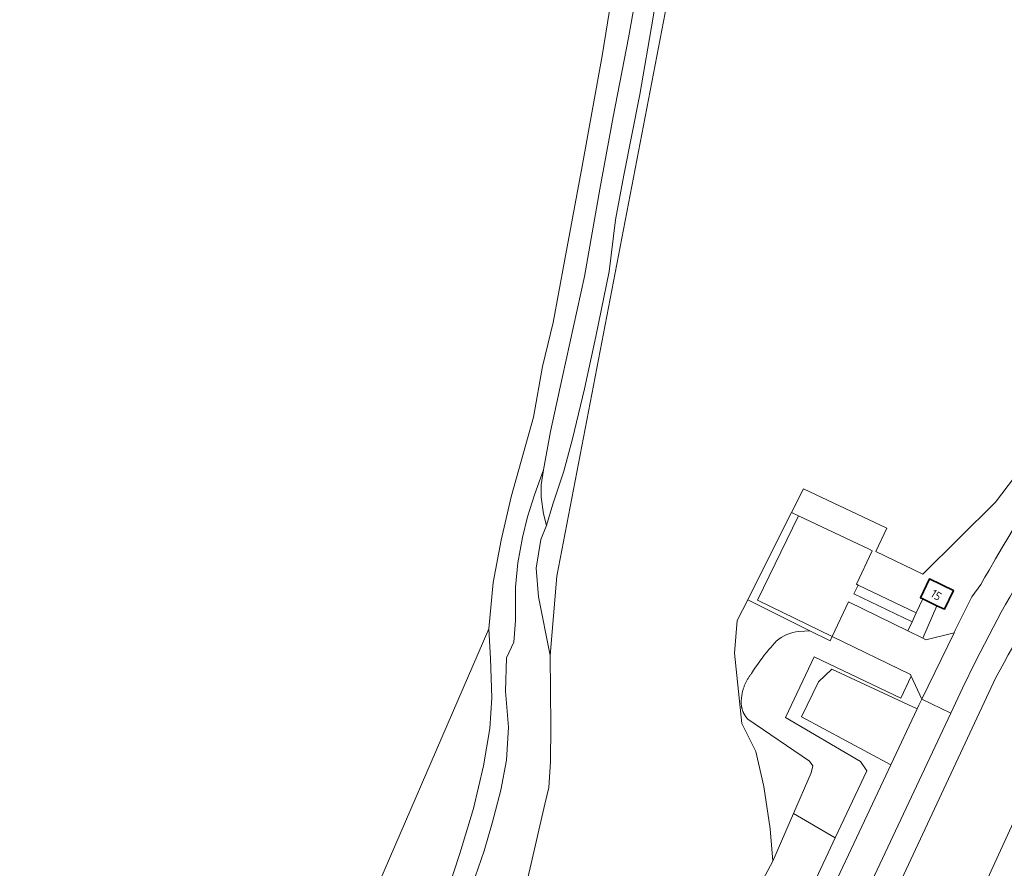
# Model space of a CAD drawing. Extents: x 184422 to 188298, y 343471 to 350189.
# Tile 446 of 513: x 186896 to 187002, y 349402 to 349492. Entities that reach past the tile are written whole.
import ezdxf
from ezdxf.enums import TextEntityAlignment as Align

# ---------------------------------------------------------------- set-up
doc = ezdxf.new("R2010")
doc.units = 0
for name, color, linetype, lineweight in [('B-WA-GR-BEPLANTING_CULTUUR_HEESTERS-GV', 252, 'Continuous', 18), ('B-WA-GR-GRAS-GV', 252, 'Continuous', 13), ('B-WA-GR-GROENVOORZIENING-GV', 252, 'Continuous', 18), ('B-WA-GW-TALUD_KRUIN-G', 252, 'Continuous', 18), ('B-WA-KW-KUNSTWERK_DEK-GV', 252, 'Continuous', 18), ('B-WA-OG-TERREIN_CULTUURSCHEIDING-GV', 252, 'Continuous', 18), ('B-WA-OG-WATER-GV', 252, 'Continuous', 18), ('B-WA-OG-WATER_MEER-GV', 252, 'Continuous', 18), ('B-WA-OG-WATER_SLOOT-GV', 252, 'Continuous', 18), ('B-WA-VH-VERHARDING_ASFALT-GV', 252, 'Continuous', 18), ('B-WA-VH-VERHARDING_BETON-GV', 252, 'Continuous', 18), ('B-WA-VH-VERHARDING_GESLOTEN-GV', 252, 'Continuous', 18), ('B-WA-VH-VERHARDING_OPEN-GV', 252, 'Continuous', 18), ('B-WE-OG-BEBOUWING-GV', 250, 'Continuous', 35), ('B-WE-OG-BEBOUWING-T18', 10, 'Continuous', 18)]:
    doc.layers.add(name, color=color, linetype=linetype, lineweight=lineweight)
doc.styles.add('NLCS-ISO-M500-T18', font='NLCS-ISO.ttf', dxfattribs={"height": 0.9})

msp = doc.modelspace()

# ---------------------------------------------------------------- linework, layer by layer
at = {"layer": 'B-WA-GR-BEPLANTING_CULTUUR_HEESTERS-GV', "flags": 128}
for points in [[(186967.494, 349504.13), (186953.795, 349432.746), (186953.077, 349424.283), (186953.142, 349416.725), (186953.093, 349412.887), (186952.915, 349410.166), (186952.504, 349408.386), (186950.917, 349401.578), (186948.676, 349391.965)], [(186967.494, 349504.13), (186953.795, 349432.746), (186953.077, 349424.283), (186953.142, 349416.725), (186953.093, 349412.887), (186952.915, 349410.166), (186952.504, 349408.386), (186950.917, 349401.578), (186948.676, 349391.965)], [(186967.494, 349504.13), (186953.795, 349432.746), (186953.077, 349424.283), (186953.142, 349416.725), (186953.093, 349412.887), (186952.915, 349410.166), (186952.504, 349408.386), (186950.917, 349401.578), (186948.676, 349391.965)], [(186962.543, 349375.581), (186976.868, 349402.265), (186976.606, 349405.739), (186975.918, 349410.263), (186975.066, 349414), (186973.558, 349417.016), (186972.779, 349424.52), (186973.071, 349427.998), (186974.195, 349430.234), (186974.2, 349430.244), (186978.879, 349439.553), (186980.162, 349442.109), (186989.07, 349437.901), (186987.904, 349435.387), (186992.904, 349432.975), (187000.699, 349440.658), (187012.635, 349456.371)], [(186962.543, 349375.581), (186976.868, 349402.265), (186976.606, 349405.739), (186975.918, 349410.263), (186975.066, 349414), (186973.558, 349417.016), (186972.779, 349424.52), (186973.071, 349427.998), (186974.195, 349430.234), (186974.2, 349430.244), (186978.879, 349439.553), (186980.162, 349442.109), (186989.07, 349437.901), (186987.904, 349435.387), (186992.904, 349432.975), (187000.699, 349440.658), (187012.635, 349456.371)], [(186962.543, 349375.581), (186976.868, 349402.265), (186976.606, 349405.739), (186975.918, 349410.263), (186975.066, 349414), (186973.558, 349417.016), (186972.779, 349424.52), (186973.071, 349427.998), (186974.195, 349430.234), (186974.2, 349430.244), (186978.879, 349439.553), (186980.162, 349442.109), (186989.07, 349437.901), (186987.904, 349435.387), (186992.904, 349432.975), (187000.699, 349440.658), (187012.635, 349456.371)]]:
    msp.add_lwpolyline(points, dxfattribs=at)
msp.add_lwpolyline([(186953.387, 349351.16), (186953.447, 349351.227), (186961.03, 349362.277), (186970.609, 349378.253), (186974.609, 349386.098), (186976.19, 349389.056), (186983.551, 349404.759), (186979.098, 349407.378), (186976.868, 349402.265), (186962.543, 349375.581), (186949.293, 349353.198)], close=True, dxfattribs=at)
msp.add_lwpolyline([(186953.387, 349351.16), (186953.447, 349351.227), (186961.03, 349362.277), (186970.609, 349378.253), (186974.609, 349386.098), (186976.19, 349389.056), (186983.551, 349404.759), (186979.098, 349407.378), (186976.868, 349402.265), (186962.543, 349375.581), (186949.293, 349353.198)], close=True, dxfattribs=at)
msp.add_lwpolyline([(186953.387, 349351.16), (186953.447, 349351.227), (186961.03, 349362.277), (186970.609, 349378.253), (186974.609, 349386.098), (186976.19, 349389.056), (186983.551, 349404.759), (186979.098, 349407.378), (186976.868, 349402.265), (186962.543, 349375.581), (186949.293, 349353.198)], close=True, dxfattribs=at)
at = {"layer": 'B-WA-GR-GRAS-GV', "flags": 128}
for points in [[(186963.677, 349502.878), (186961.439, 349490.305), (186959.821, 349481.859), (186958.392, 349474.15), (186956.733, 349464.781), (186954.389, 349454.106), (186953.118, 349448.229), (186952.359, 349444.12), (186952.112, 349442.505), (186952.124, 349441.216), (186952.373, 349439.429), (186952.688, 349438.189), (186953.369, 349440.447), (186954.525, 349443.998), (186955.453, 349447.424), (186956.736, 349452.799), (186957.936, 349458.386), (186959.388, 349465.334), (186960.053, 349470.872), (186960.941, 349475.638), (186962.65, 349484.271), (186964.049, 349492.301)], [(186963.677, 349502.878), (186961.439, 349490.305), (186959.821, 349481.859), (186958.392, 349474.15), (186956.733, 349464.781), (186954.389, 349454.106), (186953.118, 349448.229), (186952.359, 349444.12), (186952.112, 349442.505), (186952.124, 349441.216), (186952.373, 349439.429), (186952.688, 349438.189), (186953.369, 349440.447), (186954.525, 349443.998), (186955.453, 349447.424), (186956.736, 349452.799), (186957.936, 349458.386), (186959.388, 349465.334), (186960.053, 349470.872), (186960.941, 349475.638), (186962.65, 349484.271), (186964.049, 349492.301)], [(186963.677, 349502.878), (186961.439, 349490.305), (186959.821, 349481.859), (186958.392, 349474.15), (186956.733, 349464.781), (186954.389, 349454.106), (186953.118, 349448.229), (186952.359, 349444.12), (186952.112, 349442.505), (186952.124, 349441.216), (186952.373, 349439.429), (186952.688, 349438.189), (186953.369, 349440.447), (186954.525, 349443.998), (186955.453, 349447.424), (186956.736, 349452.799), (186957.936, 349458.386), (186959.388, 349465.334), (186960.053, 349470.872), (186960.941, 349475.638), (186962.65, 349484.271), (186964.049, 349492.301)], [(186983.551, 349404.759), (186986.916, 349411.938), (186986.247, 349412.953), (186978.251, 349417.635), (186981.315, 349424.139), (186990.558, 349419.707), (186991.661, 349422.06), (186991.586, 349422.224), (186983.218, 349426.294), (186983.006, 349425.838), (186980.84, 349426.919), (186980.258, 349426.882), (186979.674, 349426.832)], [(186983.551, 349404.759), (186986.916, 349411.938), (186986.247, 349412.953), (186978.251, 349417.635), (186981.315, 349424.139), (186990.558, 349419.707), (186991.661, 349422.06), (186991.586, 349422.224), (186983.218, 349426.294), (186983.006, 349425.838), (186980.84, 349426.919), (186980.258, 349426.882), (186979.674, 349426.832)], [(186983.551, 349404.759), (186986.916, 349411.938), (186986.247, 349412.953), (186978.251, 349417.635), (186981.315, 349424.139), (186990.558, 349419.707), (186991.661, 349422.06), (186991.586, 349422.224), (186983.218, 349426.294), (186983.006, 349425.838), (186980.84, 349426.919), (186980.258, 349426.882), (186979.674, 349426.832)], [(186976.362, 349424.787), (186976.215, 349424.606), (186975.969, 349424.297), (186975.728, 349423.983), (186975.494, 349423.665), (186975.265, 349423.343), (186975.042, 349423.016), (186974.824, 349422.686), (186974.613, 349422.352), (186974.561, 349422.288), (186974.51, 349422.224), (186974.46, 349422.158), (186974.411, 349422.092), (186974.363, 349422.025), (186974.317, 349421.957), (186974.272, 349421.889), (186974.228, 349421.819), (186974.185, 349421.749), (186974.143, 349421.678), (186974.103, 349421.606), (186974.064, 349421.534), (186974.026, 349421.461), (186973.954, 349421.313), (186973.92, 349421.238), (186973.888, 349421.162), (186973.857, 349421.086), (186973.827, 349421.009), (186973.798, 349420.932), (186973.771, 349420.855), (186973.745, 349420.776), (186973.72, 349420.698), (186973.697, 349420.619), (186973.675, 349420.54), (186973.655, 349420.46), (186973.636, 349420.38), (186973.618, 349420.299), (186973.602, 349420.219), (186973.588, 349420.138), (186973.574, 349420.057), (186973.562, 349419.975), (186973.552, 349419.894), (186973.543, 349419.812), (186973.535, 349419.73), (186973.528, 349419.683), (186973.521, 349419.637), (186973.515, 349419.59), (186973.51, 349419.543), (186973.506, 349419.496), (186973.503, 349419.448), (186973.5, 349419.401), (186973.498, 349419.307), (186973.498, 349419.259), (186973.5, 349419.165), (186973.503, 349419.118), (186973.506, 349419.071), (186973.51, 349419.023), (186973.515, 349418.976), (186973.521, 349418.93), (186973.527, 349418.883), (186973.534, 349418.836), (186973.543, 349418.79), (186973.552, 349418.743), (186973.561, 349418.697), (186973.583, 349418.605), (186973.595, 349418.559), (186973.608, 349418.514), (186973.622, 349418.469), (186973.637, 349418.424), (186973.652, 349418.379), (186973.668, 349418.334), (186973.685, 349418.29), (186973.703, 349418.246), (186973.721, 349418.203), (186973.74, 349418.16), (186973.76, 349418.117), (186973.781, 349418.074), (186973.802, 349418.032), (186973.824, 349417.99), (186973.87, 349417.908), (186973.895, 349417.867), (186973.92, 349417.827), (186973.945, 349417.788), (186973.972, 349417.748), (186973.999, 349417.71), (186974.026, 349417.671), (186974.055, 349417.633), (186974.113, 349417.559), (186974.144, 349417.523), (186974.174, 349417.487), (186974.206, 349417.452), (186980.816, 349412.956), (186981.151, 349412.467), (186980.997, 349411.719), (186979.098, 349407.378), (186983.551, 349404.759)], [(186976.362, 349424.787), (186976.215, 349424.606), (186975.969, 349424.297), (186975.728, 349423.983), (186975.494, 349423.665), (186975.265, 349423.343), (186975.042, 349423.016), (186974.824, 349422.686), (186974.613, 349422.352), (186974.561, 349422.288), (186974.51, 349422.224), (186974.46, 349422.158), (186974.411, 349422.092), (186974.363, 349422.025), (186974.317, 349421.957), (186974.272, 349421.889), (186974.228, 349421.819), (186974.185, 349421.749), (186974.143, 349421.678), (186974.103, 349421.606), (186974.064, 349421.534), (186974.026, 349421.461), (186973.954, 349421.313), (186973.92, 349421.238), (186973.888, 349421.162), (186973.857, 349421.086), (186973.827, 349421.009), (186973.798, 349420.932), (186973.771, 349420.855), (186973.745, 349420.776), (186973.72, 349420.698), (186973.697, 349420.619), (186973.675, 349420.54), (186973.655, 349420.46), (186973.636, 349420.38), (186973.618, 349420.299), (186973.602, 349420.219), (186973.588, 349420.138), (186973.574, 349420.057), (186973.562, 349419.975), (186973.552, 349419.894), (186973.543, 349419.812), (186973.535, 349419.73), (186973.528, 349419.683), (186973.521, 349419.637), (186973.515, 349419.59), (186973.51, 349419.543), (186973.506, 349419.496), (186973.503, 349419.448), (186973.5, 349419.401), (186973.498, 349419.307), (186973.498, 349419.259), (186973.5, 349419.165), (186973.503, 349419.118), (186973.506, 349419.071), (186973.51, 349419.023), (186973.515, 349418.976), (186973.521, 349418.93), (186973.527, 349418.883), (186973.534, 349418.836), (186973.543, 349418.79), (186973.552, 349418.743), (186973.561, 349418.697), (186973.583, 349418.605), (186973.595, 349418.559), (186973.608, 349418.514), (186973.622, 349418.469), (186973.637, 349418.424), (186973.652, 349418.379), (186973.668, 349418.334), (186973.685, 349418.29), (186973.703, 349418.246), (186973.721, 349418.203), (186973.74, 349418.16), (186973.76, 349418.117), (186973.781, 349418.074), (186973.802, 349418.032), (186973.824, 349417.99), (186973.87, 349417.908), (186973.895, 349417.867), (186973.92, 349417.827), (186973.945, 349417.788), (186973.972, 349417.748), (186973.999, 349417.71), (186974.026, 349417.671), (186974.055, 349417.633), (186974.113, 349417.559), (186974.144, 349417.523), (186974.174, 349417.487), (186974.206, 349417.452), (186980.816, 349412.956), (186981.151, 349412.467), (186980.997, 349411.719), (186979.098, 349407.378), (186983.551, 349404.759)], [(186976.362, 349424.787), (186976.215, 349424.606), (186975.969, 349424.297), (186975.728, 349423.983), (186975.494, 349423.665), (186975.265, 349423.343), (186975.042, 349423.016), (186974.824, 349422.686), (186974.613, 349422.352), (186974.561, 349422.288), (186974.51, 349422.224), (186974.46, 349422.158), (186974.411, 349422.092), (186974.363, 349422.025), (186974.317, 349421.957), (186974.272, 349421.889), (186974.228, 349421.819), (186974.185, 349421.749), (186974.143, 349421.678), (186974.103, 349421.606), (186974.064, 349421.534), (186974.026, 349421.461), (186973.954, 349421.313), (186973.92, 349421.238), (186973.888, 349421.162), (186973.857, 349421.086), (186973.827, 349421.009), (186973.798, 349420.932), (186973.771, 349420.855), (186973.745, 349420.776), (186973.72, 349420.698), (186973.697, 349420.619), (186973.675, 349420.54), (186973.655, 349420.46), (186973.636, 349420.38), (186973.618, 349420.299), (186973.602, 349420.219), (186973.588, 349420.138), (186973.574, 349420.057), (186973.562, 349419.975), (186973.552, 349419.894), (186973.543, 349419.812), (186973.535, 349419.73), (186973.528, 349419.683), (186973.521, 349419.637), (186973.515, 349419.59), (186973.51, 349419.543), (186973.506, 349419.496), (186973.503, 349419.448), (186973.5, 349419.401), (186973.498, 349419.307), (186973.498, 349419.259), (186973.5, 349419.165), (186973.503, 349419.118), (186973.506, 349419.071), (186973.51, 349419.023), (186973.515, 349418.976), (186973.521, 349418.93), (186973.527, 349418.883), (186973.534, 349418.836), (186973.543, 349418.79), (186973.552, 349418.743), (186973.561, 349418.697), (186973.583, 349418.605), (186973.595, 349418.559), (186973.608, 349418.514), (186973.622, 349418.469), (186973.637, 349418.424), (186973.652, 349418.379), (186973.668, 349418.334), (186973.685, 349418.29), (186973.703, 349418.246), (186973.721, 349418.203), (186973.74, 349418.16), (186973.76, 349418.117), (186973.781, 349418.074), (186973.802, 349418.032), (186973.824, 349417.99), (186973.87, 349417.908), (186973.895, 349417.867), (186973.92, 349417.827), (186973.945, 349417.788), (186973.972, 349417.748), (186973.999, 349417.71), (186974.026, 349417.671), (186974.055, 349417.633), (186974.113, 349417.559), (186974.144, 349417.523), (186974.174, 349417.487), (186974.206, 349417.452), (186980.816, 349412.956), (186981.151, 349412.467), (186980.997, 349411.719), (186979.098, 349407.378), (186983.551, 349404.759)]]:
    msp.add_lwpolyline(points, dxfattribs=at)
msp.add_lwpolyline([(186975.707, 349429.48), (186980.84, 349426.919), (186983.006, 349425.838), (186983.218, 349426.294), (186975.231, 349430.179), (186979.639, 349439.194), (186978.879, 349439.553), (186974.2, 349430.244), (186974.195, 349430.234)], close=True, dxfattribs=at)
msp.add_lwpolyline([(186975.707, 349429.48), (186980.84, 349426.919), (186983.006, 349425.838), (186983.218, 349426.294), (186975.231, 349430.179), (186979.639, 349439.194), (186978.879, 349439.553), (186974.2, 349430.244), (186974.195, 349430.234)], close=True, dxfattribs=at)
msp.add_lwpolyline([(186975.707, 349429.48), (186980.84, 349426.919), (186983.006, 349425.838), (186983.218, 349426.294), (186975.231, 349430.179), (186979.639, 349439.194), (186978.879, 349439.553), (186974.2, 349430.244), (186974.195, 349430.234)], close=True, dxfattribs=at)
at = {"layer": 'B-WA-GR-GRAS-GV'}
for points in [[(186979.674, 349426.832, 0.1624227), (186977.252, 349425.799)], [(186979.674, 349426.832, 0.1624227), (186977.252, 349425.799)], [(186979.674, 349426.832, 0.1624227), (186977.252, 349425.799)], [(186977.252, 349425.799, 0.0157754), (186976.362, 349424.787)], [(186977.252, 349425.799, 0.0157754), (186976.362, 349424.787)], [(186977.252, 349425.799, 0.0157754), (186976.362, 349424.787)]]:
    msp.add_lwpolyline(points, format="xyb", dxfattribs=at)
at = {"layer": 'B-WA-GR-GROENVOORZIENING-GV', "flags": 128}
msp.add_lwpolyline([(186955.453, 349447.424), (186954.525, 349443.998), (186953.369, 349440.447), (186952.688, 349438.189), (186952.067, 349436.657), (186951.584, 349433.621), (186951.817, 349430.534), (186953.077, 349424.283), (186953.795, 349432.746), (186967.494, 349504.13), (186969.271, 349522.246), (186968.213, 349518.803), (186967.414, 349513.419), (186965.915, 349503.493), (186964.049, 349492.301), (186962.65, 349484.271), (186960.941, 349475.638), (186960.053, 349470.872), (186959.388, 349465.334), (186957.936, 349458.386), (186956.736, 349452.799)], close=True, dxfattribs=at)
msp.add_lwpolyline([(186955.453, 349447.424), (186954.525, 349443.998), (186953.369, 349440.447), (186952.688, 349438.189), (186952.067, 349436.657), (186951.584, 349433.621), (186951.817, 349430.534), (186953.077, 349424.283), (186953.795, 349432.746), (186967.494, 349504.13), (186969.271, 349522.246), (186968.213, 349518.803), (186967.414, 349513.419), (186965.915, 349503.493), (186964.049, 349492.301), (186962.65, 349484.271), (186960.941, 349475.638), (186960.053, 349470.872), (186959.388, 349465.334), (186957.936, 349458.386), (186956.736, 349452.799)], close=True, dxfattribs=at)
msp.add_lwpolyline([(186955.453, 349447.424), (186954.525, 349443.998), (186953.369, 349440.447), (186952.688, 349438.189), (186952.067, 349436.657), (186951.584, 349433.621), (186951.817, 349430.534), (186953.077, 349424.283), (186953.795, 349432.746), (186967.494, 349504.13), (186969.271, 349522.246), (186968.213, 349518.803), (186967.414, 349513.419), (186965.915, 349503.493), (186964.049, 349492.301), (186962.65, 349484.271), (186960.941, 349475.638), (186960.053, 349470.872), (186959.388, 349465.334), (186957.936, 349458.386), (186956.736, 349452.799)], close=True, dxfattribs=at)
for points in [[(186979.674, 349426.832), (186980.258, 349426.882), (186980.84, 349426.919), (186975.707, 349429.48), (186974.195, 349430.234), (186973.071, 349427.998), (186972.779, 349424.52), (186973.558, 349417.016), (186975.066, 349414), (186975.918, 349410.263), (186976.606, 349405.739), (186976.868, 349402.265)], [(186979.674, 349426.832), (186980.258, 349426.882), (186980.84, 349426.919), (186975.707, 349429.48), (186974.195, 349430.234), (186973.071, 349427.998), (186972.779, 349424.52), (186973.558, 349417.016), (186975.066, 349414), (186975.918, 349410.263), (186976.606, 349405.739), (186976.868, 349402.265)], [(186979.674, 349426.832), (186980.258, 349426.882), (186980.84, 349426.919), (186975.707, 349429.48), (186974.195, 349430.234), (186973.071, 349427.998), (186972.779, 349424.52), (186973.558, 349417.016), (186975.066, 349414), (186975.918, 349410.263), (186976.606, 349405.739), (186976.868, 349402.265)], [(186976.868, 349402.265), (186979.098, 349407.378), (186980.997, 349411.719), (186981.151, 349412.467), (186980.816, 349412.956), (186974.206, 349417.452), (186974.174, 349417.487), (186974.144, 349417.523), (186974.113, 349417.559), (186974.055, 349417.633), (186974.026, 349417.671), (186973.999, 349417.71), (186973.972, 349417.748), (186973.945, 349417.788), (186973.92, 349417.827), (186973.895, 349417.867), (186973.87, 349417.908), (186973.824, 349417.99), (186973.802, 349418.032), (186973.781, 349418.074), (186973.76, 349418.117), (186973.74, 349418.16), (186973.721, 349418.203), (186973.703, 349418.246), (186973.685, 349418.29), (186973.668, 349418.334), (186973.652, 349418.379), (186973.637, 349418.424), (186973.622, 349418.469), (186973.608, 349418.514), (186973.595, 349418.559), (186973.583, 349418.605), (186973.561, 349418.697), (186973.552, 349418.743), (186973.543, 349418.79), (186973.534, 349418.836), (186973.527, 349418.883), (186973.521, 349418.93), (186973.515, 349418.976), (186973.51, 349419.023), (186973.506, 349419.071), (186973.503, 349419.118), (186973.5, 349419.165), (186973.498, 349419.259), (186973.498, 349419.307), (186973.5, 349419.401), (186973.503, 349419.448), (186973.506, 349419.496), (186973.51, 349419.543), (186973.515, 349419.59), (186973.521, 349419.637), (186973.528, 349419.683), (186973.535, 349419.73), (186973.543, 349419.812), (186973.552, 349419.894), (186973.562, 349419.975), (186973.574, 349420.057), (186973.588, 349420.138), (186973.602, 349420.219), (186973.618, 349420.299), (186973.636, 349420.38), (186973.655, 349420.46), (186973.675, 349420.54), (186973.697, 349420.619), (186973.72, 349420.698), (186973.745, 349420.776), (186973.771, 349420.855), (186973.798, 349420.932), (186973.827, 349421.009), (186973.857, 349421.086), (186973.888, 349421.162), (186973.92, 349421.238), (186973.954, 349421.313), (186974.026, 349421.461), (186974.064, 349421.534), (186974.103, 349421.606), (186974.143, 349421.678), (186974.185, 349421.749), (186974.228, 349421.819), (186974.272, 349421.889), (186974.317, 349421.957), (186974.363, 349422.025), (186974.411, 349422.092), (186974.46, 349422.158), (186974.51, 349422.224), (186974.561, 349422.288), (186974.613, 349422.352), (186974.824, 349422.686), (186975.042, 349423.016), (186975.265, 349423.343), (186975.494, 349423.665), (186975.728, 349423.983), (186975.969, 349424.297), (186976.215, 349424.606), (186976.362, 349424.787)], [(186976.868, 349402.265), (186979.098, 349407.378), (186980.997, 349411.719), (186981.151, 349412.467), (186980.816, 349412.956), (186974.206, 349417.452), (186974.174, 349417.487), (186974.144, 349417.523), (186974.113, 349417.559), (186974.055, 349417.633), (186974.026, 349417.671), (186973.999, 349417.71), (186973.972, 349417.748), (186973.945, 349417.788), (186973.92, 349417.827), (186973.895, 349417.867), (186973.87, 349417.908), (186973.824, 349417.99), (186973.802, 349418.032), (186973.781, 349418.074), (186973.76, 349418.117), (186973.74, 349418.16), (186973.721, 349418.203), (186973.703, 349418.246), (186973.685, 349418.29), (186973.668, 349418.334), (186973.652, 349418.379), (186973.637, 349418.424), (186973.622, 349418.469), (186973.608, 349418.514), (186973.595, 349418.559), (186973.583, 349418.605), (186973.561, 349418.697), (186973.552, 349418.743), (186973.543, 349418.79), (186973.534, 349418.836), (186973.527, 349418.883), (186973.521, 349418.93), (186973.515, 349418.976), (186973.51, 349419.023), (186973.506, 349419.071), (186973.503, 349419.118), (186973.5, 349419.165), (186973.498, 349419.259), (186973.498, 349419.307), (186973.5, 349419.401), (186973.503, 349419.448), (186973.506, 349419.496), (186973.51, 349419.543), (186973.515, 349419.59), (186973.521, 349419.637), (186973.528, 349419.683), (186973.535, 349419.73), (186973.543, 349419.812), (186973.552, 349419.894), (186973.562, 349419.975), (186973.574, 349420.057), (186973.588, 349420.138), (186973.602, 349420.219), (186973.618, 349420.299), (186973.636, 349420.38), (186973.655, 349420.46), (186973.675, 349420.54), (186973.697, 349420.619), (186973.72, 349420.698), (186973.745, 349420.776), (186973.771, 349420.855), (186973.798, 349420.932), (186973.827, 349421.009), (186973.857, 349421.086), (186973.888, 349421.162), (186973.92, 349421.238), (186973.954, 349421.313), (186974.026, 349421.461), (186974.064, 349421.534), (186974.103, 349421.606), (186974.143, 349421.678), (186974.185, 349421.749), (186974.228, 349421.819), (186974.272, 349421.889), (186974.317, 349421.957), (186974.363, 349422.025), (186974.411, 349422.092), (186974.46, 349422.158), (186974.51, 349422.224), (186974.561, 349422.288), (186974.613, 349422.352), (186974.824, 349422.686), (186975.042, 349423.016), (186975.265, 349423.343), (186975.494, 349423.665), (186975.728, 349423.983), (186975.969, 349424.297), (186976.215, 349424.606), (186976.362, 349424.787)], [(186976.868, 349402.265), (186979.098, 349407.378), (186980.997, 349411.719), (186981.151, 349412.467), (186980.816, 349412.956), (186974.206, 349417.452), (186974.174, 349417.487), (186974.144, 349417.523), (186974.113, 349417.559), (186974.055, 349417.633), (186974.026, 349417.671), (186973.999, 349417.71), (186973.972, 349417.748), (186973.945, 349417.788), (186973.92, 349417.827), (186973.895, 349417.867), (186973.87, 349417.908), (186973.824, 349417.99), (186973.802, 349418.032), (186973.781, 349418.074), (186973.76, 349418.117), (186973.74, 349418.16), (186973.721, 349418.203), (186973.703, 349418.246), (186973.685, 349418.29), (186973.668, 349418.334), (186973.652, 349418.379), (186973.637, 349418.424), (186973.622, 349418.469), (186973.608, 349418.514), (186973.595, 349418.559), (186973.583, 349418.605), (186973.561, 349418.697), (186973.552, 349418.743), (186973.543, 349418.79), (186973.534, 349418.836), (186973.527, 349418.883), (186973.521, 349418.93), (186973.515, 349418.976), (186973.51, 349419.023), (186973.506, 349419.071), (186973.503, 349419.118), (186973.5, 349419.165), (186973.498, 349419.259), (186973.498, 349419.307), (186973.5, 349419.401), (186973.503, 349419.448), (186973.506, 349419.496), (186973.51, 349419.543), (186973.515, 349419.59), (186973.521, 349419.637), (186973.528, 349419.683), (186973.535, 349419.73), (186973.543, 349419.812), (186973.552, 349419.894), (186973.562, 349419.975), (186973.574, 349420.057), (186973.588, 349420.138), (186973.602, 349420.219), (186973.618, 349420.299), (186973.636, 349420.38), (186973.655, 349420.46), (186973.675, 349420.54), (186973.697, 349420.619), (186973.72, 349420.698), (186973.745, 349420.776), (186973.771, 349420.855), (186973.798, 349420.932), (186973.827, 349421.009), (186973.857, 349421.086), (186973.888, 349421.162), (186973.92, 349421.238), (186973.954, 349421.313), (186974.026, 349421.461), (186974.064, 349421.534), (186974.103, 349421.606), (186974.143, 349421.678), (186974.185, 349421.749), (186974.228, 349421.819), (186974.272, 349421.889), (186974.317, 349421.957), (186974.363, 349422.025), (186974.411, 349422.092), (186974.46, 349422.158), (186974.51, 349422.224), (186974.561, 349422.288), (186974.613, 349422.352), (186974.824, 349422.686), (186975.042, 349423.016), (186975.265, 349423.343), (186975.494, 349423.665), (186975.728, 349423.983), (186975.969, 349424.297), (186976.215, 349424.606), (186976.362, 349424.787)]]:
    msp.add_lwpolyline(points, dxfattribs=at)
at = {"layer": 'B-WA-GR-GROENVOORZIENING-GV'}
for points in [[(186977.252, 349425.799, -0.1624227), (186979.674, 349426.832)], [(186977.252, 349425.799, -0.1624227), (186979.674, 349426.832)], [(186977.252, 349425.799, -0.1624227), (186979.674, 349426.832)], [(186976.362, 349424.787, -0.0157754), (186977.252, 349425.799)], [(186976.362, 349424.787, -0.0157754), (186977.252, 349425.799)], [(186976.362, 349424.787, -0.0157754), (186977.252, 349425.799)]]:
    msp.add_lwpolyline(points, format="xyb", dxfattribs=at)
at = {"layer": 'B-WA-GW-TALUD_KRUIN-G', "flags": 128}
for points in [[(186952.688, 349438.189), (186953.369, 349440.447), (186954.525, 349443.998), (186955.453, 349447.424), (186956.736, 349452.799), (186957.936, 349458.386), (186959.388, 349465.334), (186960.053, 349470.872), (186960.941, 349475.638), (186962.65, 349484.271), (186964.049, 349492.301)], [(186952.688, 349438.189), (186953.369, 349440.447), (186954.525, 349443.998), (186955.453, 349447.424), (186956.736, 349452.799), (186957.936, 349458.386), (186959.388, 349465.334), (186960.053, 349470.872), (186960.941, 349475.638), (186962.65, 349484.271), (186964.049, 349492.301)], [(186952.688, 349438.189), (186953.369, 349440.447), (186954.525, 349443.998), (186955.453, 349447.424), (186956.736, 349452.799), (186957.936, 349458.386), (186959.388, 349465.334), (186960.053, 349470.872), (186960.941, 349475.638), (186962.65, 349484.271), (186964.049, 349492.301)], [(187000.745, 349421.922), (186981.311, 349380.333), (186970.953, 349359.624), (186970.182, 349358.005)], [(187000.745, 349421.922), (186981.311, 349380.333), (186970.953, 349359.624), (186970.182, 349358.005)], [(187000.745, 349421.922), (186981.311, 349380.333), (186970.953, 349359.624), (186970.182, 349358.005)]]:
    msp.add_lwpolyline(points, dxfattribs=at)
at = {"layer": 'B-WA-GW-TALUD_KRUIN-G'}
msp.add_lwpolyline([(187016.4, 349446.61, 0.0373475), (187000.745, 349421.922)], format="xyb", dxfattribs=at)
msp.add_lwpolyline([(187016.4, 349446.61, 0.0373475), (187000.745, 349421.922)], format="xyb", dxfattribs=at)
msp.add_lwpolyline([(187016.4, 349446.61, 0.0373475), (187000.745, 349421.922)], format="xyb", dxfattribs=at)
at = {"layer": 'B-WA-KW-KUNSTWERK_DEK-GV', "flags": 128}
msp.add_lwpolyline([(186992.214, 349428.823), (186986.007, 349431.806), (186985.554, 349430.862), (186991.77, 349427.874)], close=True, dxfattribs=at)
msp.add_lwpolyline([(186992.214, 349428.823), (186986.007, 349431.806), (186985.554, 349430.862), (186991.77, 349427.874)], close=True, dxfattribs=at)
msp.add_lwpolyline([(186992.214, 349428.823), (186986.007, 349431.806), (186985.554, 349430.862), (186991.77, 349427.874)], close=True, dxfattribs=at)
at = {"layer": 'B-WA-OG-TERREIN_CULTUURSCHEIDING-GV', "flags": 128}
for points in [[(186983.732, 349363.977), (186983.143, 349365.001), (186983.158, 349365.028), (186981.448, 349365.976), (186981.908, 349366.72), (186983.654, 349365.919), (186995.131, 349390.13), (187005.543, 349412.822), (187013.884, 349428.15), (187026.896, 349446.488), (187041.994, 349462.34), (187043.817, 349464.037), (187045.284, 349466.33), (187045.474, 349469.492), (187046.711, 349472.937), (187046.841, 349474.389), (187047.641, 349477.919)], [(186983.732, 349363.977), (186983.143, 349365.001), (186983.158, 349365.028), (186981.448, 349365.976), (186981.908, 349366.72), (186983.654, 349365.919), (186995.131, 349390.13), (187005.543, 349412.822), (187013.884, 349428.15), (187026.896, 349446.488), (187041.994, 349462.34), (187043.817, 349464.037), (187045.284, 349466.33), (187045.474, 349469.492), (187046.711, 349472.937), (187046.841, 349474.389), (187047.641, 349477.919)], [(186983.732, 349363.977), (186983.143, 349365.001), (186983.158, 349365.028), (186981.448, 349365.976), (186981.908, 349366.72), (186983.654, 349365.919), (186995.131, 349390.13), (187005.543, 349412.822), (187013.884, 349428.15), (187026.896, 349446.488), (187041.994, 349462.34), (187043.817, 349464.037), (187045.284, 349466.33), (187045.474, 349469.492), (187046.711, 349472.937), (187046.841, 349474.389), (187047.641, 349477.919)], [(187012.635, 349456.371), (187000.699, 349440.658), (186992.904, 349432.975), (186987.904, 349435.387), (186989.07, 349437.901), (186980.162, 349442.109), (186978.879, 349439.553)], [(187012.635, 349456.371), (187000.699, 349440.658), (186992.904, 349432.975), (186987.904, 349435.387), (186989.07, 349437.901), (186980.162, 349442.109), (186978.879, 349439.553)], [(187012.635, 349456.371), (187000.699, 349440.658), (186992.904, 349432.975), (186987.904, 349435.387), (186989.07, 349437.901), (186980.162, 349442.109), (186978.879, 349439.553)], [(186978.879, 349439.553), (186979.639, 349439.194), (186987.169, 349435.637), (186987.519, 349435.472), (186985.841, 349431.883), (186986.007, 349431.806), (186992.214, 349428.823), (186992.911, 349430.316), (186992.656, 349430.438), (186993.624, 349432.455), (186996.189, 349431.224), (186995.221, 349429.207), (186994.435, 349429.584), (186992.923, 349426.109), (186993.254, 349425.947), (186996.27, 349426.706), (186996.373, 349426.963), (186998.146, 349430.54), (186999.125, 349431.868), (186999.561, 349432.638), (187000, 349433.407)], [(186978.879, 349439.553), (186979.639, 349439.194), (186987.169, 349435.637), (186987.519, 349435.472), (186985.841, 349431.883), (186986.007, 349431.806), (186992.214, 349428.823), (186992.911, 349430.316), (186992.656, 349430.438), (186993.624, 349432.455), (186996.189, 349431.224), (186995.221, 349429.207), (186994.435, 349429.584), (186992.923, 349426.109), (186993.254, 349425.947), (186996.27, 349426.706), (186996.373, 349426.963), (186998.146, 349430.54), (186999.125, 349431.868), (186999.561, 349432.638), (187000, 349433.407)], [(186978.879, 349439.553), (186979.639, 349439.194), (186987.169, 349435.637), (186987.519, 349435.472), (186985.841, 349431.883), (186986.007, 349431.806), (186992.214, 349428.823), (186992.911, 349430.316), (186992.656, 349430.438), (186993.624, 349432.455), (186996.189, 349431.224), (186995.221, 349429.207), (186994.435, 349429.584), (186992.923, 349426.109), (186993.254, 349425.947), (186996.27, 349426.706), (186996.373, 349426.963), (186998.146, 349430.54), (186999.125, 349431.868), (186999.561, 349432.638), (187000, 349433.407)], [(187000, 349426.449), (186998.56, 349423.634), (186997.18, 349420.792), (186995.925, 349418.117), (186985.807, 349396.56), (186983.895, 349392.615), (186982.383, 349389.531), (186980.308, 349385.306)], [(187000, 349426.449), (186998.56, 349423.634), (186997.18, 349420.792), (186995.925, 349418.117), (186985.807, 349396.56), (186983.895, 349392.615), (186982.383, 349389.531), (186980.308, 349385.306)], [(187000, 349426.449), (186998.56, 349423.634), (186997.18, 349420.792), (186995.925, 349418.117), (186985.807, 349396.56), (186983.895, 349392.615), (186982.383, 349389.531), (186980.308, 349385.306)], [(186965.743, 349359.35), (186970.182, 349358.005), (186970.953, 349359.624), (186981.311, 349380.333), (187000.745, 349421.922)], [(186965.743, 349359.35), (186970.182, 349358.005), (186970.953, 349359.624), (186981.311, 349380.333), (187000.745, 349421.922)], [(186965.743, 349359.35), (186970.182, 349358.005), (186970.953, 349359.624), (186981.311, 349380.333), (187000.745, 349421.922)], [(187000.745, 349421.922), (186981.311, 349380.333), (186970.953, 349359.624), (186970.182, 349358.005), (186981.139, 349353.754), (186991.041, 349349.428), (186992.861, 349351.727), (186984.348, 349358.027)], [(187000.745, 349421.922), (186981.311, 349380.333), (186970.953, 349359.624), (186970.182, 349358.005), (186981.139, 349353.754), (186991.041, 349349.428), (186992.861, 349351.727), (186984.348, 349358.027)], [(187000.745, 349421.922), (186981.311, 349380.333), (186970.953, 349359.624), (186970.182, 349358.005), (186981.139, 349353.754), (186991.041, 349349.428), (186992.861, 349351.727), (186984.348, 349358.027)]]:
    msp.add_lwpolyline(points, dxfattribs=at)
at = {"layer": 'B-WA-OG-TERREIN_CULTUURSCHEIDING-GV'}
for points in [[(187000, 349433.407, -0.0598487), (187026.569, 349468.987)], [(187000, 349433.407, -0.0598487), (187026.569, 349468.987)], [(187000, 349433.407, -0.0598487), (187026.569, 349468.987)], [(187016.21, 349451.205, 0.0483842), (187000, 349426.449)], [(187016.21, 349451.205, 0.0483842), (187000, 349426.449)], [(187016.21, 349451.205, 0.0483842), (187000, 349426.449)], [(187000.745, 349421.922, -0.0373475), (187016.4, 349446.61)], [(187016.4, 349446.61, 0.0373475), (187000.745, 349421.922)], [(187000.745, 349421.922, -0.0373475), (187016.4, 349446.61)], [(187016.4, 349446.61, 0.0373475), (187000.745, 349421.922)], [(187000.745, 349421.922, -0.0373475), (187016.4, 349446.61)], [(187016.4, 349446.61, 0.0373475), (187000.745, 349421.922)]]:
    msp.add_lwpolyline(points, format="xyb", dxfattribs=at)
at = {"layer": 'B-WA-OG-TERREIN_CULTUURSCHEIDING-GV', "flags": 128}
msp.add_lwpolyline([(186977.842, 349388.168), (186980.383, 349393.198), (186988.972, 349411.453), (186989.497, 349412.568), (186979.956, 349417.712), (186981.755, 349421.44), (186983.208, 349422.81), (186992.322, 349418.574), (186992.501, 349418.954), (186992.798, 349419.585), (186991.661, 349422.06), (186990.558, 349419.707), (186981.315, 349424.139), (186978.251, 349417.635), (186986.247, 349412.953), (186986.916, 349411.938), (186983.551, 349404.759), (186976.19, 349389.056)], close=True, dxfattribs=at)
msp.add_lwpolyline([(186977.842, 349388.168), (186980.383, 349393.198), (186988.972, 349411.453), (186989.497, 349412.568), (186979.956, 349417.712), (186981.755, 349421.44), (186983.208, 349422.81), (186992.322, 349418.574), (186992.501, 349418.954), (186992.798, 349419.585), (186991.661, 349422.06), (186990.558, 349419.707), (186981.315, 349424.139), (186978.251, 349417.635), (186986.247, 349412.953), (186986.916, 349411.938), (186983.551, 349404.759), (186976.19, 349389.056)], close=True, dxfattribs=at)
msp.add_lwpolyline([(186977.842, 349388.168), (186980.383, 349393.198), (186988.972, 349411.453), (186989.497, 349412.568), (186979.956, 349417.712), (186981.755, 349421.44), (186983.208, 349422.81), (186992.322, 349418.574), (186992.501, 349418.954), (186992.798, 349419.585), (186991.661, 349422.06), (186990.558, 349419.707), (186981.315, 349424.139), (186978.251, 349417.635), (186986.247, 349412.953), (186986.916, 349411.938), (186983.551, 349404.759), (186976.19, 349389.056)], close=True, dxfattribs=at)
at = {"layer": 'B-WA-OG-WATER-GV', "flags": 128}
msp.add_lwpolyline([(186896.343, 349311.161), (186946.514, 349427.109), (186946.969, 349432.072), (186947.843, 349436.608), (186948.886, 349441.225), (186951.29, 349449.749), (186952.24, 349455.187), (186953.382, 349459.895), (186954.611, 349466.431), (186956.508, 349476.586), (186958.643, 349488.41), (186961.548, 349506.505), (186964.112, 349524.698), (186964.643, 349530.064), (186965.069, 349531.476), (186965.58, 349533.22), (186966.62, 349540.649), (186967.505, 349549.067), (186968.992, 349558.079), (186970.188, 349568.969), (186971.407, 349577.43), (186971.9, 349585.329), (186973.198, 349594.181)], dxfattribs=at)
msp.add_lwpolyline([(186896.343, 349311.161), (186946.514, 349427.109), (186946.969, 349432.072), (186947.843, 349436.608), (186948.886, 349441.225), (186951.29, 349449.749), (186952.24, 349455.187), (186953.382, 349459.895), (186954.611, 349466.431), (186956.508, 349476.586), (186958.643, 349488.41), (186961.548, 349506.505), (186964.112, 349524.698), (186964.643, 349530.064), (186965.069, 349531.476), (186965.58, 349533.22), (186966.62, 349540.649), (186967.505, 349549.067), (186968.992, 349558.079), (186970.188, 349568.969), (186971.407, 349577.43), (186971.9, 349585.329), (186973.198, 349594.181)], dxfattribs=at)
msp.add_lwpolyline([(186896.343, 349311.161), (186946.514, 349427.109), (186946.969, 349432.072), (186947.843, 349436.608), (186948.886, 349441.225), (186951.29, 349449.749), (186952.24, 349455.187), (186953.382, 349459.895), (186954.611, 349466.431), (186956.508, 349476.586), (186958.643, 349488.41), (186961.548, 349506.505), (186964.112, 349524.698), (186964.643, 349530.064), (186965.069, 349531.476), (186965.58, 349533.22), (186966.62, 349540.649), (186967.505, 349549.067), (186968.992, 349558.079), (186970.188, 349568.969), (186971.407, 349577.43), (186971.9, 349585.329), (186973.198, 349594.181)], dxfattribs=at)
msp.add_lwpolyline([(186896.343, 349311.161), (186905.455, 349309.11), (186916.565, 349330.001), (186916.129, 349331.462), (186916.382, 349333.359), (186916.909, 349335.845), (186919.435, 349342.713), (186922.588, 349350.885), (186926.409, 349359.18), (186927.068, 349360.612), (186927.189, 349360.874), (186930.694, 349369.348), (186934.301, 349378.6), (186937.841, 349387.06), (186940.848, 349395.262), (186943.408, 349403.095), (186944.886, 349407.909), (186945.955, 349412.461), (186946.604, 349416.463), (186946.827, 349419.737), (186946.676, 349423.96), (186946.514, 349427.109)], close=True, dxfattribs=at)
msp.add_lwpolyline([(186896.343, 349311.161), (186905.455, 349309.11), (186916.565, 349330.001), (186916.129, 349331.462), (186916.382, 349333.359), (186916.909, 349335.845), (186919.435, 349342.713), (186922.588, 349350.885), (186926.409, 349359.18), (186927.068, 349360.612), (186927.189, 349360.874), (186930.694, 349369.348), (186934.301, 349378.6), (186937.841, 349387.06), (186940.848, 349395.262), (186943.408, 349403.095), (186944.886, 349407.909), (186945.955, 349412.461), (186946.604, 349416.463), (186946.827, 349419.737), (186946.676, 349423.96), (186946.514, 349427.109)], close=True, dxfattribs=at)
msp.add_lwpolyline([(186896.343, 349311.161), (186905.455, 349309.11), (186916.565, 349330.001), (186916.129, 349331.462), (186916.382, 349333.359), (186916.909, 349335.845), (186919.435, 349342.713), (186922.588, 349350.885), (186926.409, 349359.18), (186927.068, 349360.612), (186927.189, 349360.874), (186930.694, 349369.348), (186934.301, 349378.6), (186937.841, 349387.06), (186940.848, 349395.262), (186943.408, 349403.095), (186944.886, 349407.909), (186945.955, 349412.461), (186946.604, 349416.463), (186946.827, 349419.737), (186946.676, 349423.96), (186946.514, 349427.109)], close=True, dxfattribs=at)
at = {"layer": 'B-WA-OG-WATER_MEER-GV', "flags": 128}
msp.add_lwpolyline([(187091.444, 349440.177), (187089.649, 349438.37), (187088.635, 349437.35), (187043.817, 349464.037), (187041.994, 349462.34), (187026.896, 349446.488), (187013.884, 349428.15), (187005.543, 349412.822), (186995.131, 349390.13), (186983.654, 349365.919), (186983.158, 349365.028), (186983.143, 349365.001), (186983.732, 349363.977)], dxfattribs=at)
msp.add_lwpolyline([(187091.444, 349440.177), (187089.649, 349438.37), (187088.635, 349437.35), (187043.817, 349464.037), (187041.994, 349462.34), (187026.896, 349446.488), (187013.884, 349428.15), (187005.543, 349412.822), (186995.131, 349390.13), (186983.654, 349365.919), (186983.158, 349365.028), (186983.143, 349365.001), (186983.732, 349363.977)], dxfattribs=at)
msp.add_lwpolyline([(187091.444, 349440.177), (187089.649, 349438.37), (187088.635, 349437.35), (187043.817, 349464.037), (187041.994, 349462.34), (187026.896, 349446.488), (187013.884, 349428.15), (187005.543, 349412.822), (186995.131, 349390.13), (186983.654, 349365.919), (186983.158, 349365.028), (186983.143, 349365.001), (186983.732, 349363.977)], dxfattribs=at)
at = {"layer": 'B-WA-OG-WATER_SLOOT-GV', "flags": 128}
msp.add_lwpolyline([(186948.676, 349391.965), (186950.917, 349401.578), (186952.504, 349408.386), (186952.915, 349410.166), (186953.093, 349412.887), (186953.142, 349416.725), (186953.077, 349424.283), (186951.817, 349430.534), (186951.584, 349433.621), (186952.067, 349436.657), (186952.688, 349438.189), (186952.373, 349439.429), (186952.124, 349441.216), (186952.112, 349442.505), (186952.359, 349444.12), (186951.383, 349441.458), (186950.644, 349439.096), (186950.096, 349436.897), (186949.62, 349434.183), (186949.358, 349431.573), (186949.357, 349428.001), (186949.196, 349425.696), (186948.386, 349424.013), (186948.299, 349420.46), (186948.606, 349416.62), (186948.397, 349413.064), (186947.789, 349409.872), (186946.884, 349406.342), (186945.997, 349403.393), (186944.104, 349397.807)], dxfattribs=at)
msp.add_lwpolyline([(186948.676, 349391.965), (186950.917, 349401.578), (186952.504, 349408.386), (186952.915, 349410.166), (186953.093, 349412.887), (186953.142, 349416.725), (186953.077, 349424.283), (186951.817, 349430.534), (186951.584, 349433.621), (186952.067, 349436.657), (186952.688, 349438.189), (186952.373, 349439.429), (186952.124, 349441.216), (186952.112, 349442.505), (186952.359, 349444.12), (186951.383, 349441.458), (186950.644, 349439.096), (186950.096, 349436.897), (186949.62, 349434.183), (186949.358, 349431.573), (186949.357, 349428.001), (186949.196, 349425.696), (186948.386, 349424.013), (186948.299, 349420.46), (186948.606, 349416.62), (186948.397, 349413.064), (186947.789, 349409.872), (186946.884, 349406.342), (186945.997, 349403.393), (186944.104, 349397.807)], dxfattribs=at)
msp.add_lwpolyline([(186948.676, 349391.965), (186950.917, 349401.578), (186952.504, 349408.386), (186952.915, 349410.166), (186953.093, 349412.887), (186953.142, 349416.725), (186953.077, 349424.283), (186951.817, 349430.534), (186951.584, 349433.621), (186952.067, 349436.657), (186952.688, 349438.189), (186952.373, 349439.429), (186952.124, 349441.216), (186952.112, 349442.505), (186952.359, 349444.12), (186951.383, 349441.458), (186950.644, 349439.096), (186950.096, 349436.897), (186949.62, 349434.183), (186949.358, 349431.573), (186949.357, 349428.001), (186949.196, 349425.696), (186948.386, 349424.013), (186948.299, 349420.46), (186948.606, 349416.62), (186948.397, 349413.064), (186947.789, 349409.872), (186946.884, 349406.342), (186945.997, 349403.393), (186944.104, 349397.807)], dxfattribs=at)
at = {"layer": 'B-WA-VH-VERHARDING_ASFALT-GV'}
for points in [[(187026.569, 349468.987, 0.0598487), (187000, 349433.407)], [(187026.569, 349468.987, 0.0598487), (187000, 349433.407)], [(187026.569, 349468.987, 0.0598487), (187000, 349433.407)], [(187000, 349426.449, -0.0483842), (187016.21, 349451.205)], [(187000, 349426.449, -0.0483842), (187016.21, 349451.205)], [(187000, 349426.449, -0.0483842), (187016.21, 349451.205)]]:
    msp.add_lwpolyline(points, format="xyb", dxfattribs=at)
at = {"layer": 'B-WA-VH-VERHARDING_ASFALT-GV', "flags": 128}
for points in [[(187000, 349433.407), (186999.561, 349432.638), (186999.125, 349431.868), (186998.146, 349430.54), (186996.373, 349426.963), (186996.27, 349426.706)], [(187000, 349433.407), (186999.561, 349432.638), (186999.125, 349431.868), (186998.146, 349430.54), (186996.373, 349426.963), (186996.27, 349426.706)], [(187000, 349433.407), (186999.561, 349432.638), (186999.125, 349431.868), (186998.146, 349430.54), (186996.373, 349426.963), (186996.27, 349426.706)], [(186996.27, 349426.706), (186992.798, 349419.585), (186995.925, 349418.117), (186997.18, 349420.792), (186998.56, 349423.634), (187000, 349426.449)], [(186996.27, 349426.706), (186992.798, 349419.585), (186995.925, 349418.117), (186997.18, 349420.792), (186998.56, 349423.634), (187000, 349426.449)], [(186996.27, 349426.706), (186992.798, 349419.585), (186995.925, 349418.117), (186997.18, 349420.792), (186998.56, 349423.634), (187000, 349426.449)], [(186980.308, 349385.306), (186982.383, 349389.531), (186983.895, 349392.615), (186985.807, 349396.56), (186995.925, 349418.117), (186992.798, 349419.585), (186992.501, 349418.954), (186992.322, 349418.574), (186989.497, 349412.568), (186988.972, 349411.453), (186980.383, 349393.198), (186977.842, 349388.168), (186976.354, 349385.207), (186975.07, 349382.558), (186972.381, 349377.556)], [(186980.308, 349385.306), (186982.383, 349389.531), (186983.895, 349392.615), (186985.807, 349396.56), (186995.925, 349418.117), (186992.798, 349419.585), (186992.501, 349418.954), (186992.322, 349418.574), (186989.497, 349412.568), (186988.972, 349411.453), (186980.383, 349393.198), (186977.842, 349388.168), (186976.354, 349385.207), (186975.07, 349382.558), (186972.381, 349377.556)], [(186980.308, 349385.306), (186982.383, 349389.531), (186983.895, 349392.615), (186985.807, 349396.56), (186995.925, 349418.117), (186992.798, 349419.585), (186992.501, 349418.954), (186992.322, 349418.574), (186989.497, 349412.568), (186988.972, 349411.453), (186980.383, 349393.198), (186977.842, 349388.168), (186976.354, 349385.207), (186975.07, 349382.558), (186972.381, 349377.556)]]:
    msp.add_lwpolyline(points, dxfattribs=at)
at = {"layer": 'B-WA-VH-VERHARDING_BETON-GV', "flags": 128}
msp.add_lwpolyline([(186991.77, 349427.874), (186992.214, 349428.823), (186986.007, 349431.806), (186985.841, 349431.883), (186987.519, 349435.472), (186987.169, 349435.637), (186979.639, 349439.194), (186975.231, 349430.179), (186983.218, 349426.294), (186984.962, 349430.005), (186991.314, 349426.896)], close=True, dxfattribs=at)
msp.add_lwpolyline([(186991.77, 349427.874), (186992.214, 349428.823), (186986.007, 349431.806), (186985.841, 349431.883), (186987.519, 349435.472), (186987.169, 349435.637), (186979.639, 349439.194), (186975.231, 349430.179), (186983.218, 349426.294), (186984.962, 349430.005), (186991.314, 349426.896)], close=True, dxfattribs=at)
msp.add_lwpolyline([(186991.77, 349427.874), (186992.214, 349428.823), (186986.007, 349431.806), (186985.841, 349431.883), (186987.519, 349435.472), (186987.169, 349435.637), (186979.639, 349439.194), (186975.231, 349430.179), (186983.218, 349426.294), (186984.962, 349430.005), (186991.314, 349426.896)], close=True, dxfattribs=at)
at = {"layer": 'B-WA-VH-VERHARDING_GESLOTEN-GV', "flags": 128}
msp.add_lwpolyline([(186991.77, 349427.874), (186992.214, 349428.823), (186986.007, 349431.806), (186985.554, 349430.862)], close=True, dxfattribs=at)
msp.add_lwpolyline([(186991.77, 349427.874), (186992.214, 349428.823), (186986.007, 349431.806), (186985.554, 349430.862)], close=True, dxfattribs=at)
msp.add_lwpolyline([(186991.77, 349427.874), (186992.214, 349428.823), (186986.007, 349431.806), (186985.554, 349430.862)], close=True, dxfattribs=at)
at = {"layer": 'B-WA-VH-VERHARDING_OPEN-GV', "flags": 128}
for points in [[(186961.548, 349506.505), (186958.643, 349488.41), (186956.508, 349476.586), (186954.611, 349466.431), (186953.382, 349459.895), (186952.24, 349455.187), (186951.29, 349449.749), (186948.886, 349441.225), (186947.843, 349436.608), (186946.969, 349432.072), (186946.514, 349427.109), (186946.676, 349423.96), (186946.827, 349419.737), (186946.604, 349416.463), (186945.955, 349412.461), (186944.886, 349407.909), (186943.408, 349403.095), (186940.848, 349395.262)], [(186961.548, 349506.505), (186958.643, 349488.41), (186956.508, 349476.586), (186954.611, 349466.431), (186953.382, 349459.895), (186952.24, 349455.187), (186951.29, 349449.749), (186948.886, 349441.225), (186947.843, 349436.608), (186946.969, 349432.072), (186946.514, 349427.109), (186946.676, 349423.96), (186946.827, 349419.737), (186946.604, 349416.463), (186945.955, 349412.461), (186944.886, 349407.909), (186943.408, 349403.095), (186940.848, 349395.262)], [(186961.548, 349506.505), (186958.643, 349488.41), (186956.508, 349476.586), (186954.611, 349466.431), (186953.382, 349459.895), (186952.24, 349455.187), (186951.29, 349449.749), (186948.886, 349441.225), (186947.843, 349436.608), (186946.969, 349432.072), (186946.514, 349427.109), (186946.676, 349423.96), (186946.827, 349419.737), (186946.604, 349416.463), (186945.955, 349412.461), (186944.886, 349407.909), (186943.408, 349403.095), (186940.848, 349395.262)], [(186944.104, 349397.807), (186945.997, 349403.393), (186946.884, 349406.342), (186947.789, 349409.872), (186948.397, 349413.064), (186948.606, 349416.62), (186948.299, 349420.46), (186948.386, 349424.013), (186949.196, 349425.696), (186949.357, 349428.001), (186949.358, 349431.573), (186949.62, 349434.183), (186950.096, 349436.897), (186950.644, 349439.096), (186951.383, 349441.458), (186952.359, 349444.12), (186953.118, 349448.229), (186954.389, 349454.106), (186956.733, 349464.781), (186958.392, 349474.15), (186959.821, 349481.859), (186961.439, 349490.305), (186963.677, 349502.878)], [(186944.104, 349397.807), (186945.997, 349403.393), (186946.884, 349406.342), (186947.789, 349409.872), (186948.397, 349413.064), (186948.606, 349416.62), (186948.299, 349420.46), (186948.386, 349424.013), (186949.196, 349425.696), (186949.357, 349428.001), (186949.358, 349431.573), (186949.62, 349434.183), (186950.096, 349436.897), (186950.644, 349439.096), (186951.383, 349441.458), (186952.359, 349444.12), (186953.118, 349448.229), (186954.389, 349454.106), (186956.733, 349464.781), (186958.392, 349474.15), (186959.821, 349481.859), (186961.439, 349490.305), (186963.677, 349502.878)], [(186944.104, 349397.807), (186945.997, 349403.393), (186946.884, 349406.342), (186947.789, 349409.872), (186948.397, 349413.064), (186948.606, 349416.62), (186948.299, 349420.46), (186948.386, 349424.013), (186949.196, 349425.696), (186949.357, 349428.001), (186949.358, 349431.573), (186949.62, 349434.183), (186950.096, 349436.897), (186950.644, 349439.096), (186951.383, 349441.458), (186952.359, 349444.12), (186953.118, 349448.229), (186954.389, 349454.106), (186956.733, 349464.781), (186958.392, 349474.15), (186959.821, 349481.859), (186961.439, 349490.305), (186963.677, 349502.878)]]:
    msp.add_lwpolyline(points, dxfattribs=at)
for points in [[(186992.923, 349426.109), (186994.435, 349429.584), (186992.911, 349430.316), (186992.214, 349428.823), (186991.77, 349427.874), (186991.314, 349426.896)], [(186992.923, 349426.109), (186994.435, 349429.584), (186992.911, 349430.316), (186992.214, 349428.823), (186991.77, 349427.874), (186991.314, 349426.896)], [(186992.923, 349426.109), (186994.435, 349429.584), (186992.911, 349430.316), (186992.214, 349428.823), (186991.77, 349427.874), (186991.314, 349426.896)], [(186983.218, 349426.294), (186991.586, 349422.224), (186991.661, 349422.06), (186992.798, 349419.585), (186996.27, 349426.706), (186993.254, 349425.947), (186992.923, 349426.109), (186991.314, 349426.896), (186984.962, 349430.005)], [(186983.218, 349426.294), (186991.586, 349422.224), (186991.661, 349422.06), (186992.798, 349419.585), (186996.27, 349426.706), (186993.254, 349425.947), (186992.923, 349426.109), (186991.314, 349426.896), (186984.962, 349430.005)], [(186983.218, 349426.294), (186991.586, 349422.224), (186991.661, 349422.06), (186992.798, 349419.585), (186996.27, 349426.706), (186993.254, 349425.947), (186992.923, 349426.109), (186991.314, 349426.896), (186984.962, 349430.005)], [(186992.322, 349418.574), (186983.208, 349422.81), (186981.755, 349421.44), (186979.956, 349417.712), (186989.497, 349412.568)], [(186992.322, 349418.574), (186983.208, 349422.81), (186981.755, 349421.44), (186979.956, 349417.712), (186989.497, 349412.568)], [(186992.322, 349418.574), (186983.208, 349422.81), (186981.755, 349421.44), (186979.956, 349417.712), (186989.497, 349412.568)]]:
    msp.add_lwpolyline(points, close=True, dxfattribs=at)
at = {"layer": 'B-WE-OG-BEBOUWING-GV', "flags": 128}
msp.add_lwpolyline([(186992.911, 349430.316), (186994.435, 349429.584), (186995.221, 349429.207), (186996.189, 349431.224), (186993.624, 349432.455), (186992.656, 349430.438)], close=True, dxfattribs=at)
msp.add_lwpolyline([(186992.911, 349430.316), (186994.435, 349429.584), (186995.221, 349429.207), (186996.189, 349431.224), (186993.624, 349432.455), (186992.656, 349430.438)], close=True, dxfattribs=at)
msp.add_lwpolyline([(186992.911, 349430.316), (186994.435, 349429.584), (186995.221, 349429.207), (186996.189, 349431.224), (186993.624, 349432.455), (186992.656, 349430.438)], close=True, dxfattribs=at)

# ---------------------------------------------------------------- texts
at = {"layer": 'B-WE-OG-BEBOUWING-T18', "style": 'NLCS-ISO-M500-T18'}
msp.add_text('15', height=0.9, rotation=327.1, dxfattribs=at).set_placement((186994.353, 349430.733), align=Align.MIDDLE)
msp.add_text('15', height=0.9, rotation=327.1, dxfattribs=at).set_placement((186994.353, 349430.733), align=Align.MIDDLE)
msp.add_text('15', height=0.9, rotation=327.1, dxfattribs=at).set_placement((186994.353, 349430.733), align=Align.MIDDLE)

doc.saveas('drawing.dxf')
